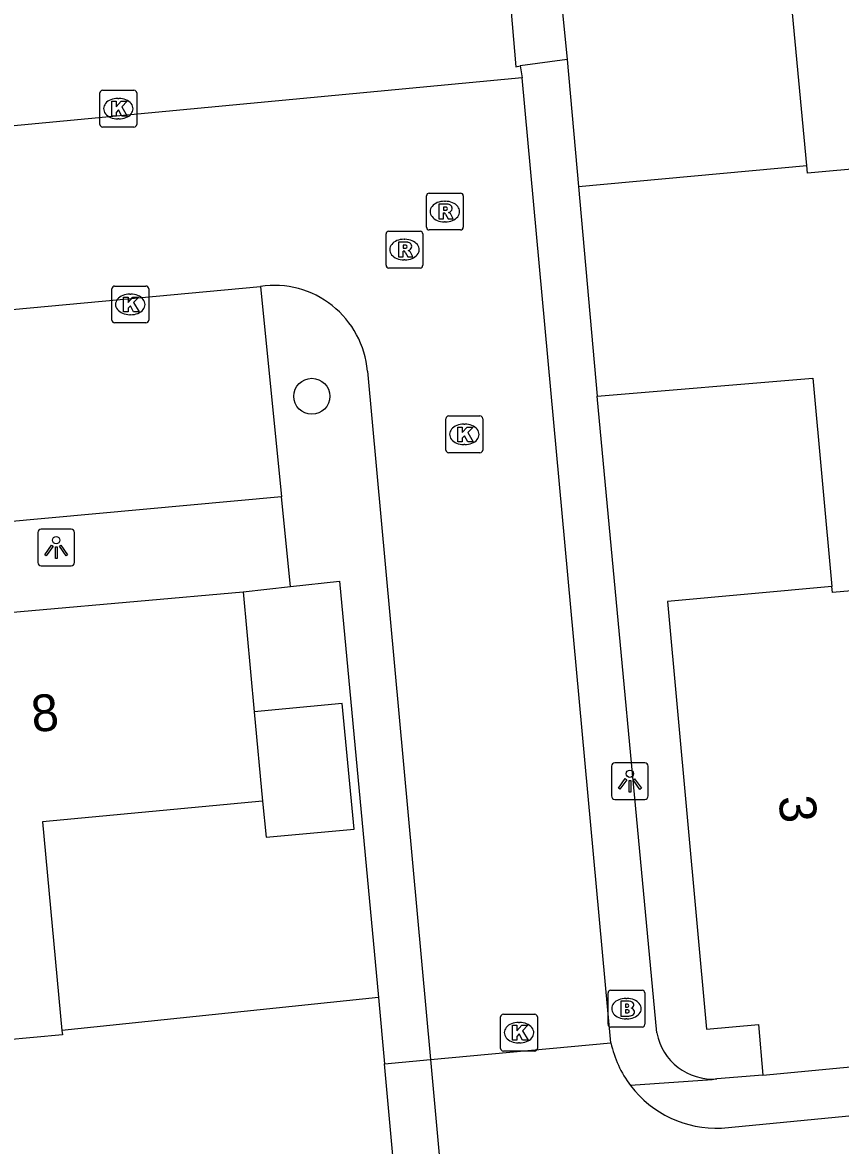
# Model space of a CAD drawing. Extents: x 157793 to 159380, y 380882 to 382313.
# Drawn here: x 158420.44 to 158442.69, y 381200.87 to 381231.4 of the extents above; entities that cross this region are included whole.
import ezdxf

# ---------------------------------------------------------------- set-up
doc = ezdxf.new("R2010")
doc.units = 0
for name, color, linetype in [('IMGEO_Boom', 7, 'Continuous'), ('IMGEO_Brandkraan', 7, 'Continuous'), ('IMGEO_Kolk', 7, 'Continuous'), ('IMGEO_Lichtpunt', 7, 'Continuous'), ('IMGEO_Pand', 7, 'Continuous'), ('IMGEO_Pand_nummerreeks', 7, 'Continuous'), ('IMGEO_Rijbaan_lokaal_open', 7, 'Continuous'), ('IMGEO_Rioolput', 7, 'Continuous'), ('IMGEO_Voetpad_open', 7, 'Continuous')]:
    doc.layers.add(name, color=color, linetype=linetype)

msp = doc.modelspace()

# ---------------------------------------------------------------- linework, layer by layer
at = {"layer": 'IMGEO_Boom'}
msp.add_circle((158428.309, 381221.233), 0.489, dxfattribs=at)
at = {"layer": 'IMGEO_Brandkraan'}
for p, q in [((158436.364, 381204.163), (158436.364, 381205.015)), ((158436.439, 381205.089), (158437.291, 381205.089)), ((158437.365, 381205.015), (158437.365, 381204.163)), ((158436.852, 381204.869), (158436.877, 381204.869)), ((158437.291, 381204.089), (158436.439, 381204.089)), ((158436.875, 381204.309), (158436.85, 381204.309))]:
    msp.add_line(p, q, dxfattribs=at)
for points in [[(158436.364, 381204.163), (158436.364, 381205.015)], [(158436.439, 381205.089), (158437.291, 381205.089)], [(158437.365, 381205.015), (158437.365, 381204.163)], [(158436.712, 381204.789), (158436.712, 381204.389), (158436.925, 381204.389)], [(158436.943, 381204.789), (158436.712, 381204.789)], [(158436.891, 381204.708), (158436.837, 381204.708), (158436.837, 381204.632)], [(158436.837, 381204.632), (158436.89, 381204.632)], [(158436.899, 381204.556), (158436.837, 381204.556), (158436.837, 381204.475)], [(158436.837, 381204.475), (158436.899, 381204.475)], [(158437.291, 381204.089), (158436.439, 381204.089)]]:
    msp.add_lwpolyline(points, dxfattribs=at)
for centre, radius, start, end in [((158436.441, 381205.013), 0.0765, 91.552, 178.448), ((158436.441, 381205.013), 0.0765, 91.552, 178.448), ((158437.289, 381205.013), 0.0765, 1.552, 88.448), ((158437.289, 381205.013), 0.0765, 1.552, 88.448), ((158436.892, 381204.67), 0.0379, 267.8285, 90.9355), ((158436.947, 381204.644), 0.145, 59.4692, 91.5367), ((158436.972, 381204.691), 0.0922, 285.5137, 58.1501), ((158436.9, 381204.515), 0.0404, 269.8759, 90.5077), ((158436.931, 381204.64), 0.251, 268.6676, 293.5347), ((158436.977, 381204.499), 0.105, 301.3115, 78.989), ((158436.441, 381204.165), 0.0765, 181.552, 268.448), ((158436.441, 381204.165), 0.0765, 181.552, 268.448), ((158437.289, 381204.165), 0.0765, 271.552, 358.448), ((158437.289, 381204.165), 0.0765, 271.552, 358.448)]:
    msp.add_arc(centre, radius, start, end, dxfattribs=at)
for centre, major_axis, ratio, start_param, end_param in [((158436.851, 381204.589), (-0.387, 0.002), 0.722429, 4.712389, 7.853982), ((158436.876, 381204.589), (-0.39, 0.002), 0.717154, 1.570796, 4.712389)]:
    msp.add_ellipse(centre, major_axis=major_axis, ratio=ratio, start_param=start_param, end_param=end_param, dxfattribs=at)
at = {"layer": 'IMGEO_Kolk'}
for p, q in [((158422.546, 381228.626), (158422.546, 381229.478)), ((158422.621, 381229.552), (158423.473, 381229.552)), ((158423.547, 381229.478), (158423.547, 381228.626)), ((158423.034, 381229.332), (158423.059, 381229.332)), ((158423.473, 381228.552), (158422.621, 381228.552)), ((158423.057, 381228.772), (158423.032, 381228.772)), ((158422.946, 381224.231), (158423.798, 381224.231)), ((158422.871, 381223.305), (158422.871, 381224.157)), ((158423.359, 381224.011), (158423.384, 381224.011)), ((158423.872, 381224.157), (158423.872, 381223.305)), ((158423.382, 381223.451), (158423.357, 381223.451)), ((158423.798, 381223.231), (158422.946, 381223.231)), ((158431.955, 381219.773), (158431.955, 381220.625)), ((158432.03, 381220.699), (158432.882, 381220.699)), ((158432.956, 381220.625), (158432.956, 381219.773)), ((158432.443, 381220.479), (158432.468, 381220.479)), ((158432.882, 381219.699), (158432.03, 381219.699)), ((158432.466, 381219.919), (158432.441, 381219.919)), ((158433.518, 381204.436), (158434.37, 381204.436)), ((158433.443, 381203.51), (158433.443, 381204.362)), ((158433.931, 381204.216), (158433.956, 381204.216)), ((158434.444, 381204.362), (158434.444, 381203.51)), ((158433.954, 381203.656), (158433.929, 381203.656)), ((158434.37, 381203.436), (158433.518, 381203.436))]:
    msp.add_line(p, q, dxfattribs=at)
for points in [[(158422.546, 381228.626), (158422.546, 381229.478)], [(158422.621, 381229.552), (158423.473, 381229.552)], [(158423.547, 381229.478), (158423.547, 381228.626)], [(158422.867, 381229.252), (158422.99, 381229.252), (158422.99, 381229.101), (158423.12, 381229.252), (158423.284, 381229.252), (158423.138, 381229.101), (158423.291, 381228.852), (158423.139, 381228.852), (158423.054, 381229.016), (158422.99, 381228.949), (158422.99, 381228.852), (158422.867, 381228.852), (158422.867, 381229.252)], [(158423.473, 381228.552), (158422.621, 381228.552)], [(158422.946, 381224.231), (158423.798, 381224.231)], [(158422.871, 381223.305), (158422.871, 381224.157)], [(158423.192, 381223.931), (158423.315, 381223.931), (158423.315, 381223.78), (158423.445, 381223.931), (158423.609, 381223.931), (158423.463, 381223.78), (158423.616, 381223.531), (158423.464, 381223.531), (158423.379, 381223.695), (158423.315, 381223.628), (158423.315, 381223.531), (158423.192, 381223.531), (158423.192, 381223.931)], [(158423.872, 381224.157), (158423.872, 381223.305)], [(158423.798, 381223.231), (158422.946, 381223.231)], [(158431.955, 381219.773), (158431.955, 381220.625)], [(158432.03, 381220.699), (158432.882, 381220.699)], [(158432.956, 381220.625), (158432.956, 381219.773)], [(158432.276, 381220.399), (158432.399, 381220.399), (158432.399, 381220.248), (158432.529, 381220.399), (158432.693, 381220.399), (158432.547, 381220.248), (158432.7, 381219.999), (158432.548, 381219.999), (158432.463, 381220.163), (158432.399, 381220.096), (158432.399, 381219.999), (158432.276, 381219.999), (158432.276, 381220.399)], [(158432.882, 381219.699), (158432.03, 381219.699)], [(158433.518, 381204.436), (158434.37, 381204.436)], [(158433.443, 381203.51), (158433.443, 381204.362)], [(158433.764, 381204.136), (158433.887, 381204.136), (158433.887, 381203.985), (158434.017, 381204.136), (158434.181, 381204.136), (158434.035, 381203.985), (158434.188, 381203.736), (158434.036, 381203.736), (158433.951, 381203.9), (158433.887, 381203.833), (158433.887, 381203.736), (158433.764, 381203.736), (158433.764, 381204.136)], [(158434.444, 381204.362), (158434.444, 381203.51)], [(158434.37, 381203.436), (158433.518, 381203.436)]]:
    msp.add_lwpolyline(points, dxfattribs=at)
for centre, start, end in [((158422.623, 381229.476), 91.552, 178.448), ((158422.623, 381229.476), 91.552, 178.448), ((158423.471, 381229.476), 1.552, 88.448), ((158423.471, 381229.476), 1.552, 88.448), ((158422.623, 381228.628), 181.552, 268.448), ((158422.623, 381228.628), 181.552, 268.448), ((158423.471, 381228.628), 271.552, 358.448), ((158423.471, 381228.628), 271.552, 358.448), ((158422.948, 381224.155), 91.552, 178.448), ((158422.948, 381224.155), 91.552, 178.448), ((158423.796, 381224.155), 1.552, 88.448), ((158423.796, 381224.155), 1.552, 88.448), ((158422.948, 381223.307), 181.552, 268.448), ((158422.948, 381223.307), 181.552, 268.448), ((158423.796, 381223.307), 271.552, 358.448), ((158423.796, 381223.307), 271.552, 358.448), ((158432.032, 381220.623), 91.552, 178.448), ((158432.032, 381220.623), 91.552, 178.448), ((158432.88, 381220.623), 1.552, 88.448), ((158432.88, 381220.623), 1.552, 88.448), ((158432.032, 381219.775), 181.552, 268.448), ((158432.032, 381219.775), 181.552, 268.448), ((158432.88, 381219.775), 271.552, 358.448), ((158432.88, 381219.775), 271.552, 358.448), ((158433.52, 381204.36), 91.552, 178.448), ((158433.52, 381204.36), 91.552, 178.448), ((158434.368, 381204.36), 1.552, 88.448), ((158434.368, 381204.36), 1.552, 88.448), ((158433.52, 381203.512), 181.552, 268.448), ((158433.52, 381203.512), 181.552, 268.448), ((158434.368, 381203.512), 271.552, 358.448), ((158434.368, 381203.512), 271.552, 358.448)]:
    msp.add_arc(centre, 0.0765, start, end, dxfattribs=at)
for centre, major_axis, ratio, start_param, end_param in [((158423.033, 381229.052), (-0.387, 0.002), 0.722429, 4.712389, 7.853982), ((158423.058, 381229.052), (-0.39, 0.002), 0.717154, 1.570796, 4.712389), ((158423.358, 381223.731), (-0.387, 0.002), 0.722429, 4.712389, 7.853982), ((158423.383, 381223.731), (-0.39, 0.002), 0.717154, 1.570796, 4.712389), ((158432.442, 381220.199), (-0.387, 0.002), 0.722429, 4.712389, 7.853982), ((158432.467, 381220.199), (-0.39, 0.002), 0.717154, 1.570796, 4.712389), ((158433.93, 381203.936), (-0.387, 0.002), 0.722429, 4.712389, 7.853982), ((158433.955, 381203.936), (-0.39, 0.002), 0.717154, 1.570796, 4.712389)]:
    msp.add_ellipse(centre, major_axis=major_axis, ratio=ratio, start_param=start_param, end_param=end_param, dxfattribs=at)
at = {"layer": 'IMGEO_Lichtpunt'}
for p, q in [((158420.858, 381217.527), (158420.858, 381216.72)), ((158420.858, 381217.527), (158420.858, 381216.72)), ((158421.76, 381217.622), (158420.952, 381217.622)), ((158421.76, 381217.622), (158420.952, 381217.622)), ((158421.854, 381216.72), (158421.854, 381217.527)), ((158421.854, 381216.72), (158421.854, 381217.527)), ((158420.952, 381216.626), (158421.76, 381216.626)), ((158420.952, 381216.626), (158421.76, 381216.626)), ((158436.459, 381211.177), (158436.459, 381210.37)), ((158436.459, 381211.177), (158436.459, 381210.37)), ((158437.361, 381211.272), (158436.553, 381211.272)), ((158437.361, 381211.272), (158436.553, 381211.272)), ((158437.455, 381210.37), (158437.455, 381211.177)), ((158437.455, 381210.37), (158437.455, 381211.177)), ((158436.553, 381210.276), (158437.361, 381210.276)), ((158436.553, 381210.276), (158437.361, 381210.276))]:
    msp.add_line(p, q, dxfattribs=at)
for points in [[(158421.232, 381217.191), (158421.271, 381217.163), (158421.083, 381216.901), (158421.045, 381216.928), (158421.232, 381217.191)], [(158421.444, 381217.163), (158421.482, 381217.19), (158421.669, 381216.928), (158421.63, 381216.9), (158421.444, 381217.163)], [(158421.334, 381217.143), (158421.381, 381217.143), (158421.381, 381216.821), (158421.334, 381216.821), (158421.334, 381217.143)], [(158436.833, 381210.841), (158436.872, 381210.813), (158436.684, 381210.551), (158436.646, 381210.578), (158436.833, 381210.841)], [(158436.935, 381210.793), (158436.982, 381210.793), (158436.982, 381210.471), (158436.935, 381210.471), (158436.935, 381210.793)], [(158437.045, 381210.813), (158437.083, 381210.84), (158437.27, 381210.578), (158437.231, 381210.55), (158437.045, 381210.813)]]:
    msp.add_lwpolyline(points, dxfattribs=at)
for centre in [(158421.357, 381217.325), (158436.958, 381210.975)]:
    msp.add_circle(centre, 0.0994, dxfattribs=at)
for centre, start, end in [((158420.952, 381217.527), 90, 180), ((158420.952, 381217.527), 90, 180), ((158421.76, 381217.527), 0, 90), ((158421.76, 381217.527), 0, 90), ((158420.952, 381216.72), 180, 270), ((158420.952, 381216.72), 180, 270), ((158421.76, 381216.72), 270, 0), ((158421.76, 381216.72), 270, 360), ((158436.553, 381211.177), 90, 180), ((158436.553, 381211.177), 90, 180), ((158437.361, 381211.177), 0, 90), ((158437.361, 381211.177), 0, 90), ((158436.553, 381210.37), 180, 270), ((158436.553, 381210.37), 180, 270), ((158437.361, 381210.37), 270, 0), ((158437.361, 381210.37), 270, 360)]:
    msp.add_arc(centre, 0.0946, start, end, dxfattribs=at)
at = {"layer": 'IMGEO_Pand'}
for points in [[(158441.772, 381227.505), (158441.237, 381233.195), (158438.429, 381232.931)], [(158447.099, 381227.776), (158441.791, 381227.299), (158441.772, 381227.505)], [(158435.558, 381226.934), (158441.772, 381227.505)], [(158435.558, 381226.934), (158436.065, 381221.235)], [(158436.065, 381221.235), (158441.936, 381221.725), (158442.454, 381216.063)], [(158448.143, 381216.4), (158442.469, 381215.898), (158442.454, 381216.063)], [(158442.454, 381216.063), (158437.984, 381215.655), (158439.046, 381204.03), (158440.46, 381204.159), (158440.577, 381202.778)], [(158414.936, 381214.906), (158426.439, 381215.918)], [(158426.439, 381215.918), (158426.744, 381212.658)], [(158426.971, 381210.23), (158427.063, 381209.246), (158429.457, 381209.47), (158429.138, 381212.882), (158426.744, 381212.658)], [(158426.744, 381212.658), (158426.971, 381210.23)], [(158426.971, 381210.23), (158420.985, 381209.671), (158421.515, 381203.992)], [(158430.122, 381204.888), (158421.515, 381203.992)], [(158430.122, 381204.888), (158430.286, 381203.09)], [(158421.515, 381203.992), (158421.525, 381203.881), (158418.369, 381203.587), (158418.385, 381203.408), (158416.207, 381203.208)], [(158440.577, 381202.778), (158444.965, 381203.195)], [(158425.51, 381192.684), (158431.185, 381193.209), (158430.286, 381203.09)]]:
    msp.add_lwpolyline(points, dxfattribs=at)
at = {"layer": 'IMGEO_Rijbaan_lokaal_open'}
for points in [[(158434.025, 381229.887), (158416.46, 381228.231)], [(158436.443, 381203.658), (158434.025, 381229.887)], [(158416.824, 381223.289), (158426.913, 381224.222)], [(158429.819, 381221.92), (158431.533, 381203.205)], [(158431.533, 381203.205), (158436.443, 381203.658)], [(158431.533, 381203.205), (158432.528, 381192.337), (158426.639, 381190.054)], [(158439.448, 381201.343), (158457.257, 381203.058)]]:
    msp.add_lwpolyline(points, dxfattribs=at)
for centre, radius, start, end in [((158427.283, 381221.703), 2.546, 4.8817, 98.3489), ((158439.299, 381204.267), 2.92, 192.0424, 217.2694), ((158439.31, 381204.271), 2.931, 217.1945, 272.6982)]:
    msp.add_arc(centre, radius, start, end, dxfattribs=at)
at = {"layer": 'IMGEO_Rioolput'}
for p, q in [((158431.427, 381225.829), (158431.427, 381226.681)), ((158431.502, 381226.755), (158432.354, 381226.755)), ((158432.428, 381226.681), (158432.428, 381225.829)), ((158431.915, 381226.535), (158431.94, 381226.535)), ((158432.354, 381225.755), (158431.502, 381225.755)), ((158431.938, 381225.975), (158431.913, 381225.975)), ((158430.328, 381224.795), (158430.328, 381225.647)), ((158430.403, 381225.721), (158431.255, 381225.721)), ((158430.816, 381225.501), (158430.841, 381225.501)), ((158431.329, 381225.647), (158431.329, 381224.795)), ((158430.839, 381224.941), (158430.814, 381224.941)), ((158431.255, 381224.721), (158430.403, 381224.721))]:
    msp.add_line(p, q, dxfattribs=at)
for points in [[(158431.427, 381225.829), (158431.427, 381226.681)], [(158431.502, 381226.755), (158432.354, 381226.755)], [(158432.428, 381226.681), (158432.428, 381225.829)], [(158432.016, 381226.453), (158431.764, 381226.455), (158431.764, 381226.055)], [(158431.942, 381226.374), (158431.888, 381226.374), (158431.888, 381226.293)], [(158431.764, 381226.055), (158431.888, 381226.055), (158431.888, 381226.217), (158431.899, 381226.217)], [(158431.888, 381226.293), (158431.94, 381226.293)], [(158431.946, 381226.188), (158432.017, 381226.055), (158432.157, 381226.055), (158432.092, 381226.181)], [(158432.354, 381225.755), (158431.502, 381225.755)], [(158430.328, 381224.795), (158430.328, 381225.647)], [(158430.403, 381225.721), (158431.255, 381225.721)], [(158431.329, 381225.647), (158431.329, 381224.795)], [(158430.917, 381225.419), (158430.665, 381225.421), (158430.665, 381225.021)], [(158430.665, 381225.021), (158430.789, 381225.021), (158430.789, 381225.183), (158430.8, 381225.183)], [(158430.843, 381225.34), (158430.789, 381225.34), (158430.789, 381225.259)], [(158430.789, 381225.259), (158430.841, 381225.259)], [(158430.847, 381225.154), (158430.918, 381225.021), (158431.058, 381225.021), (158430.993, 381225.147)], [(158431.255, 381224.721), (158430.403, 381224.721)]]:
    msp.add_lwpolyline(points, dxfattribs=at)
for centre, radius, start, end in [((158431.504, 381226.679), 0.0765, 91.552, 178.448), ((158431.504, 381226.679), 0.0765, 91.552, 178.448), ((158432.352, 381226.679), 0.0765, 1.552, 88.448), ((158432.352, 381226.679), 0.0765, 1.552, 88.448), ((158431.948, 381226.278), 0.0964, 77.0061, 93.1865), ((158431.962, 381226.335), 0.0378, 276.6634, 79.6772), ((158432.015, 381226.343), 0.109, 350.3612, 89.416), ((158431.898, 381226.164), 0.0533, 26.0293, 88.6989), ((158431.924, 381226.482), 0.19, 274.7715, 282.9687), ((158432.013, 381226.343), 0.112, 277.5842, 350.9817), ((158431.997, 381226.128), 0.108, 29.5134, 73.7905), ((158431.504, 381225.831), 0.0765, 181.552, 268.448), ((158431.504, 381225.831), 0.0765, 181.552, 268.448), ((158432.352, 381225.831), 0.0765, 271.552, 358.448), ((158432.352, 381225.831), 0.0765, 271.552, 358.448), ((158430.405, 381225.645), 0.0765, 91.552, 178.448), ((158430.405, 381225.645), 0.0765, 91.552, 178.448), ((158431.253, 381225.645), 0.0765, 1.552, 88.448), ((158431.253, 381225.645), 0.0765, 1.552, 88.448), ((158430.799, 381225.13), 0.0533, 26.0293, 88.6989), ((158430.825, 381225.448), 0.19, 274.7715, 282.9687), ((158430.849, 381225.244), 0.0964, 77.0061, 93.1865), ((158430.863, 381225.301), 0.0378, 276.6634, 79.6772), ((158430.916, 381225.309), 0.109, 350.3612, 89.416), ((158430.914, 381225.309), 0.112, 277.5842, 350.9817), ((158430.898, 381225.094), 0.108, 29.5134, 73.7905), ((158430.405, 381224.797), 0.0765, 181.552, 268.448), ((158430.405, 381224.797), 0.0765, 181.552, 268.448), ((158431.253, 381224.797), 0.0765, 271.552, 358.448), ((158431.253, 381224.797), 0.0765, 271.552, 358.448)]:
    msp.add_arc(centre, radius, start, end, dxfattribs=at)
for centre, major_axis, ratio, start_param, end_param in [((158431.914, 381226.255), (-0.387, 0.002), 0.722429, 4.712389, 7.853982), ((158431.939, 381226.255), (-0.39, 0.002), 0.717154, 1.570796, 4.712389), ((158430.815, 381225.221), (-0.387, 0.002), 0.722429, 4.712389, 7.853982), ((158430.84, 381225.221), (-0.39, 0.002), 0.717154, 1.570796, 4.712389)]:
    msp.add_ellipse(centre, major_axis=major_axis, ratio=ratio, start_param=start_param, end_param=end_param, dxfattribs=at)
at = {"layer": 'IMGEO_Voetpad_open'}
for points in [[(158402.322, 381229.995), (158401.867, 381235.072), (158409.933, 381235.822), (158434.485, 381238.106), (158435.253, 381230.392)], [(158416.46, 381228.231), (158415.915, 381233.688), (158433.421, 381235.303), (158433.857, 381230.192), (158433.976, 381230.217)], [(158435.253, 381230.392), (158433.976, 381230.217)], [(158435.253, 381230.392), (158435.558, 381226.934)], [(158433.976, 381230.217), (158434.025, 381229.887)], [(158426.913, 381224.222), (158427.485, 381218.497)], [(158437.69, 381203.93), (158436.065, 381221.235)], [(158427.485, 381218.497), (158417.373, 381217.577)], [(158427.728, 381216.063), (158427.485, 381218.497)], [(158426.439, 381215.918), (158427.728, 381216.063)], [(158427.728, 381216.063), (158429.061, 381216.213), (158430.122, 381204.888)], [(158430.286, 381203.09), (158431.533, 381203.205)], [(158439.327, 381202.681), (158439.196, 381202.657), (158436.975, 381202.499)], [(158440.577, 381202.778), (158439.327, 381202.681)]]:
    msp.add_lwpolyline(points, dxfattribs=at)
msp.add_arc((158439.202, 381204.214), 1.538, 190.6465, 274.6676, dxfattribs=at)

# ---------------------------------------------------------------- texts
at = {"layer": 'IMGEO_Pand_nummerreeks'}
for s, rotation, p in [('8', 5.2483, (158420.723, 381212.1)), ('3', 275.2194, (158440.999, 381210.345))]:
    msp.add_text(s, height=1, rotation=rotation, dxfattribs=at).set_placement(p)

doc.saveas('drawing.dxf')
